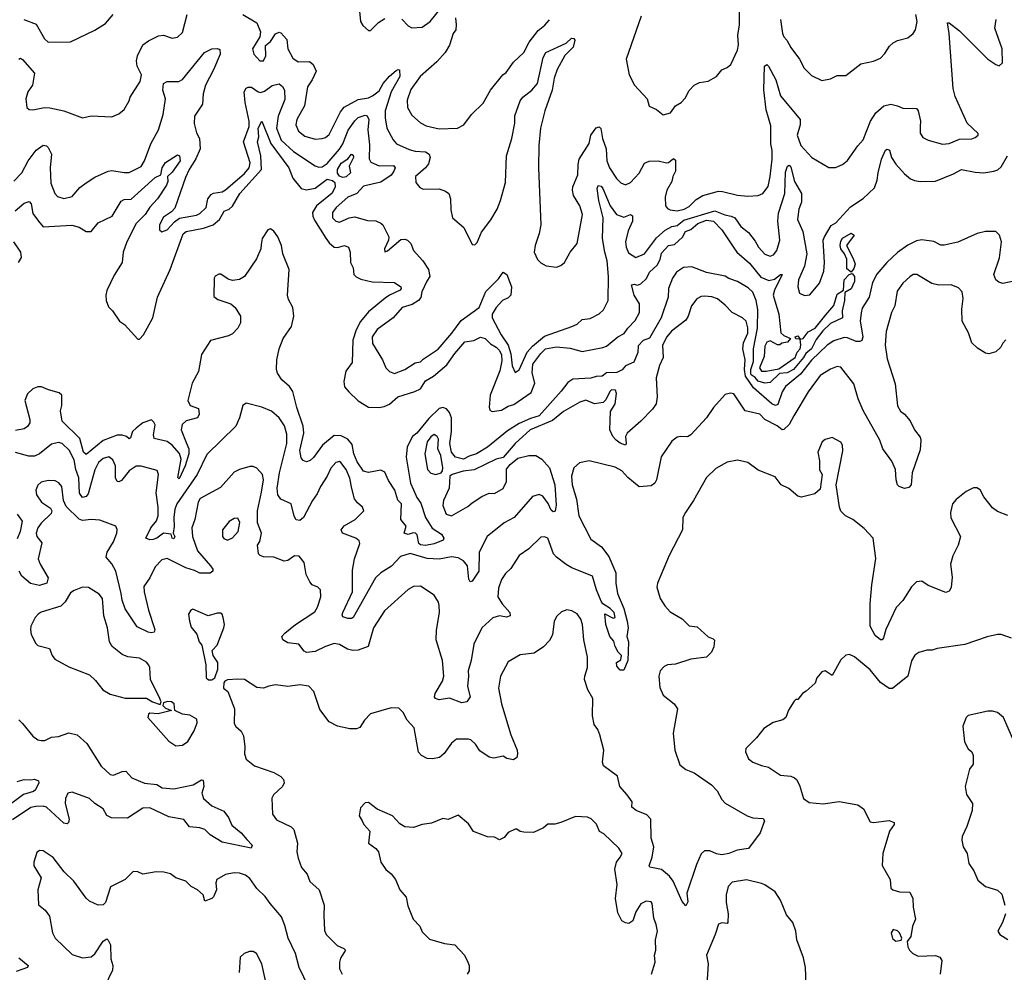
# Model space of a CAD drawing. Extents: x 1839239 to 1929705, y 762242 to 910352.
# Tile 379 of 429: x 1912570 to 1918284, y 857486 to 863015. Entities that reach past the tile are written whole.
import ezdxf

# ---------------------------------------------------------------- set-up
doc = ezdxf.new("R2010")
doc.units = 0

msp = doc.modelspace()

# ---------------------------------------------------------------- linework, layer by layer
at = {"layer": '0CON10XD'}
for points in [[(1916176.7, 863035), (1916088.8, 862785), (1916106, 862695), (1916138.6, 862635), (1916211.4, 862555), (1916223.6, 862513.6), (1916265, 862493.3), (1916305, 862462.5), (1916347.5, 862475), (1916375, 862514), (1916408.8, 862535), (1916431.7, 862558.3), (1916455, 862603.3), (1916483.3, 862635), (1916515, 862650), (1916565, 862658.8), (1916614.2, 862685.8), (1916645, 862723.3), (1916675, 862736.7), (1916697.5, 862755), (1916735, 862837.5), (1916741.3, 862868.7), (1916738, 862925), (1916747.3, 862985), (1916746.4, 863215)], [(1914533.3, 863145), (1914546.7, 863005), (1914560.5, 862980.5), (1914595, 862952.5), (1914605, 862952.5), (1914651.2, 862998.8), (1914688.8, 863021.2)], [(1914787, 863017), (1914825, 862978), (1914845, 862967.1), (1914905, 862972.1), (1914951.5, 863005), (1915025, 863095.7)], [(1912565, 862786.2), (1912575, 862791.2), (1912585, 862783.8), (1912655.6, 862705), (1912644.4, 862635), (1912616.7, 862595), (1912604.5, 862555), (1912612, 862505), (1912625, 862493.3), (1912645, 862491.2), (1912714.4, 862505.6), (1912745, 862503.3), (1912825, 862485.6), (1912935, 862445.8), (1912985, 862456.9), (1913105, 862450.8), (1913145, 862468.8), (1913175.7, 862494.3), (1913205.6, 862544.4), (1913210.8, 862565), (1913269.2, 862655), (1913275.8, 862694.2), (1913250.5, 862745), (1913247.9, 862775), (1913252.7, 862805), (1913285, 862868.8), (1913317.6, 862892.4), (1913375, 862920), (1913405, 862924.2), (1913455, 862907.5), (1913485, 862914), (1913515, 862941.2), (1913541.8, 863045)], [(1912594.2, 863015.8), (1912665, 862988.9), (1912713.8, 862903.8), (1912735, 862884.2), (1912865, 862885.8), (1913005.7, 862954.3), (1913067.3, 862992.7), (1913111.2, 863045)], [(1913864.5, 863044.5), (1913945, 862997.1), (1913967.7, 862945), (1913964.2, 862915.8), (1913920.6, 862845), (1913928.8, 862815), (1913963.3, 862775), (1913985, 862776.2), (1913997.8, 862805), (1913996, 862865), (1914025, 862887.1), (1914055, 862932.9), (1914075, 862941.9), (1914085, 862937.8), (1914119.8, 862899.8), (1914125.4, 862845), (1914155, 862790.5), (1914185, 862770.4), (1914251.7, 862771.7), (1914273.5, 862755), (1914289.4, 862715), (1914266.5, 862665), (1914240, 862625), (1914221.7, 862515), (1914177.7, 862435), (1914171.5, 862405), (1914188.4, 862368.4), (1914225, 862338.5), (1914285, 862321.2), (1914325, 862324.4), (1914345, 862330.6), (1914365, 862348.6), (1914430.8, 862479.2), (1914453.6, 862506.4), (1914535, 862551.5), (1914595, 862561.1), (1914618, 862572), (1914655, 862601.5), (1914679.2, 862645), (1914715, 862687.5), (1914755, 862720), (1914765.9, 862725.9), (1914773, 862723), (1914775.3, 862685), (1914725.3, 862595), (1914690.7, 862485), (1914690.9, 862445), (1914701.2, 862385), (1914737.4, 862317.4), (1914757.1, 862295), (1914830.5, 862260.5), (1914865, 862251.6), (1914925, 862248), (1914945.4, 862235), (1914951.1, 862215), (1914942.2, 862177.8), (1914925.7, 862154.3), (1914866.2, 862105), (1914869.3, 862069.3), (1914891.3, 862041.3), (1914910.5, 862030.5), (1915005, 862033.1), (1915040.3, 862020.3), (1915061.2, 862005), (1915070.8, 861975), (1915071.7, 861911.7), (1915080.8, 861865), (1915147.9, 861807.9), (1915195, 861710), (1915211.7, 861708.3), (1915225, 861722.5), (1915249.1, 861780.9), (1915305, 861854), (1915341.4, 861915), (1915359.4, 861965), (1915389.8, 862070.2), (1915394.7, 862225.3), (1915425.9, 862325), (1915442.4, 862415), (1915443.9, 862456.1), (1915473.6, 862543.6), (1915488.9, 862565), (1915541.2, 862605), (1915575.3, 862644.7), (1915607.3, 862795), (1915623.1, 862825), (1915741.1, 862878.9), (1915772.3, 862907.7), (1915785, 862906.2), (1915791.2, 862895), (1915782, 862855), (1915732.7, 862807.3), (1915688.5, 862725), (1915672.5, 862675), (1915660.4, 862605), (1915616.7, 862485), (1915592.7, 862385), (1915582.7, 862285), (1915580, 862155), (1915593.3, 861825), (1915585.5, 861774.5), (1915561.4, 861705), (1915556, 861665), (1915575, 861623.8), (1915595, 861603.8), (1915625, 861586.2), (1915685, 861578.8), (1915711.2, 861588.8), (1915731.2, 861605), (1915765, 861666.2), (1915804.2, 861715), (1915835.5, 861885), (1915820.8, 861935), (1915784.3, 861994.3), (1915777.1, 862025), (1915779.4, 862045), (1915809.5, 862115), (1915810.8, 862175), (1915817.5, 862205), (1915874.3, 862295.7), (1915884.6, 862345), (1915915, 862387.1), (1915932, 862392), (1915942.5, 862382.5), (1915951.2, 862325), (1915972.8, 862265), (1915978.2, 862195), (1915992.8, 862155), (1916033.8, 862093.8), (1916058.3, 862068.3), (1916085, 862057.1), (1916115, 862069.4), (1916165, 862124.3), (1916195, 862182.5), (1916223, 862193), (1916275, 862195.6), (1916323.2, 862183.2), (1916335, 862186), (1916365, 862210), (1916375, 862200), (1916375.5, 862135), (1916359.7, 862105), (1916353.6, 862075), (1916325.5, 862025), (1916316.5, 861985), (1916318.1, 861935), (1916328.5, 861918.5), (1916345, 861910.5), (1916385, 861904.8), (1916426.5, 861915), (1916455, 861930.2), (1916495, 861970.9), (1916535, 861994), (1916625, 862019.1), (1916648.5, 862018.5), (1916735, 861995.6), (1916795, 861990), (1916855, 861993.5), (1916883.1, 862006.9), (1916912.7, 862047.3), (1916925.8, 862104.2), (1916937.5, 862205), (1916936.5, 862255), (1916928.4, 862295), (1916929.3, 862399.3), (1916902.1, 862492.1), (1916888.4, 862608.4), (1916892.7, 862745), (1916905, 862754.2), (1916915, 862744.4), (1916958.2, 862665), (1916985, 862572.2), (1917099.1, 862435), (1917098.7, 862405), (1917082.3, 862345), (1917103.3, 862285), (1917166.2, 862215), (1917265, 862156), (1917303.9, 862156.1), (1917345, 862173.8), (1917375, 862196.7), (1917435, 862283.3), (1917465, 862316.7), (1917507.3, 862425), (1917538.2, 862475), (1917585, 862514.4), (1917625.7, 862524.3), (1917665, 862515.6), (1917695, 862500.6), (1917775, 862498.8), (1917784, 862485), (1917798.6, 862425), (1917795.6, 862394.4), (1917795.8, 862355.8), (1917810.9, 862330.9), (1917842.5, 862315), (1917925, 862292), (1917964.1, 862295.9), (1918025, 862322), (1918096.1, 862323.9), (1918115, 862330), (1918132.5, 862345), (1918132.5, 862355), (1918068, 862415), (1917998, 862568), (1917986.7, 862615), (1917964.6, 862934.6), (1917953.9, 862996.1), (1917965, 862996.7), (1918025, 862950), (1918188, 862785), (1918235, 862753.8), (1918255, 862747.5), (1918273.3, 862765), (1918271.4, 862845), (1918229.5, 862965), (1918236.7, 863015)], [(1915099.2, 863025), (1915103.5, 862985), (1915100.9, 862955), (1915085, 862934.3), (1915063.2, 862866.8), (1915038.4, 862825), (1914990.2, 862769.8), (1914894.8, 862685.2), (1914840.4, 862609.6), (1914818.3, 862548.3), (1914820.7, 862505), (1914845, 862461.4), (1914895, 862416.7), (1914928.9, 862398.9), (1915005, 862381.1), (1915110, 862385), (1915146.9, 862405), (1915191.5, 862465), (1915259.2, 862530.8), (1915302.5, 862605), (1915373.3, 862695), (1915392.5, 862707.5), (1915435, 862767.5), (1915495, 862823.3), (1915526.7, 862885), (1915578.3, 862951.7), (1915617.6, 862982.4), (1915645.4, 863014.6)], [(1916985.8, 863015), (1916996, 862935), (1917004.5, 862914.5), (1917022, 862895), (1917045, 862853.3), (1917095.5, 862785.5), (1917122.6, 862732.6), (1917165, 862691.2), (1917225, 862661.2), (1917275, 862671.2), (1917315, 862691.2), (1917365, 862690), (1917451.9, 862758.1), (1917525, 862774.4), (1917565, 862790.8), (1917591.7, 862818.3), (1917618.7, 862861.3), (1917639.7, 862880.3), (1917665, 862894.2), (1917725, 862909.2), (1917755.7, 862934.3), (1917769.2, 862955), (1917778.1, 863005), (1917770, 863045)], [(1912535, 862077.1), (1912582.5, 862125), (1912619.6, 862195), (1912665, 862256.5), (1912705.7, 862285.7), (1912725, 862282.5), (1912735, 862272.5), (1912753.6, 862235), (1912746.5, 862155), (1912750.9, 862065), (1912774.3, 862005), (1912788.3, 861988.3), (1912825, 861976), (1912875, 861989.2), (1912919.3, 862040.7), (1912955, 862068), (1913005, 862101.2), (1913082.5, 862135), (1913105, 862138.9), (1913175, 862127.3), (1913205, 862128.5), (1913275, 862162.7), (1913294.7, 862195.3), (1913330, 862295), (1913374.7, 862375.3), (1913402.7, 862465), (1913416.2, 862555), (1913400, 862605), (1913404.5, 862645), (1913425, 862655.5), (1913493.7, 862656.3), (1913515, 862666.7), (1913642.2, 862825), (1913685, 862845.7), (1913717.6, 862847.6), (1913731.4, 862841.4), (1913732.9, 862815), (1913695, 862724.4), (1913648.3, 862635), (1913634.8, 862585.2), (1913630, 862525), (1913585, 862454.3), (1913582, 862412), (1913595, 862357.5), (1913614, 862325), (1913616.4, 862265), (1913592.8, 862207.2), (1913552.5, 862145), (1913531.3, 862098.7), (1913469.8, 861920.2), (1913451.3, 861898.7), (1913405, 861868.1), (1913380.8, 861825), (1913382, 861795), (1913395, 861783.8), (1913425, 861794.4), (1913467.8, 861842.2), (1913497.3, 861862.7), (1913595, 861880.9), (1913615, 861890), (1913651.8, 861925), (1913662.5, 861975), (1913680, 862000), (1913695, 862007.9), (1913744.2, 862015.8), (1913765, 862026.7), (1913875, 862122.9), (1913900.5, 862155), (1913906.8, 862183.2), (1913868.9, 862305), (1913901.2, 862395), (1913902.4, 862425), (1913878.1, 862535), (1913873.3, 862595), (1913883.5, 862616.5), (1913895, 862623.5), (1913915, 862622.5), (1913953.5, 862595), (1913967.3, 862592.7), (1913989.7, 862600.3), (1914035, 862632.3), (1914075, 862642), (1914095, 862626), (1914105.6, 862605), (1914108.6, 862551.4), (1914070.4, 862455), (1914060, 862385), (1914086.9, 862315), (1914159.5, 862249.5), (1914285, 862167.1), (1914305, 862158.2), (1914325, 862160.4), (1914355, 862180.8), (1914426.6, 862263.4), (1914446, 862295), (1914476.7, 862373.3), (1914515, 862428.4), (1914535, 862446.5), (1914575, 862460), (1914587.1, 862457.1), (1914596.1, 862436.1), (1914589.5, 862375), (1914598.9, 862288.9), (1914597.2, 862207.2), (1914607.4, 862187.4), (1914655, 862165.8), (1914738.7, 862168.7), (1914748.8, 862155), (1914741.6, 862135), (1914725, 862112), (1914665, 862072.3), (1914565, 862048.6), (1914526.2, 862005), (1914474.5, 861985.5), (1914405.5, 861925), (1914385.5, 861895), (1914385.6, 861865), (1914405, 861845.6), (1914425, 861839.4), (1914481.2, 861865), (1914515, 861870.4), (1914588.3, 861848.3), (1914636.9, 861846.9), (1914665, 861834.3), (1914676.9, 861825), (1914711.8, 861755), (1914709.5, 861735), (1914686.2, 861685), (1914688.3, 861668.3), (1914705, 861674), (1914781.2, 861738.8), (1914805, 861741.8), (1914820, 861735), (1914840.5, 861715), (1914855.6, 861675), (1914910, 861615), (1914942.5, 861565), (1914950, 861525), (1914932.6, 861497.4), (1914904.5, 861435.5), (1914896.9, 861403.1), (1914885, 861385.3), (1914848.3, 861361.7), (1914789.5, 861345), (1914738.1, 861285), (1914643.7, 861216.3), (1914616.2, 861175), (1914616.4, 861135), (1914675, 861040.8), (1914695, 860994.3), (1914715, 860972.5), (1914745, 860961.5), (1914805, 860983.8), (1914865, 861023.9), (1914895, 861028.8), (1914910.5, 861045), (1914997.7, 861102.3), (1915078.6, 861195), (1915131.2, 861268.8), (1915236.4, 861343.6), (1915275, 861437.5), (1915349.5, 861510.5), (1915375, 861550), (1915396, 861535), (1915423.5, 861465), (1915419.7, 861415), (1915405, 861400.8), (1915370.9, 861385), (1915334.8, 861345.2), (1915312.1, 861305), (1915311.1, 861285), (1915363.9, 861185), (1915405.3, 861125.3), (1915419.7, 861075), (1915428.2, 861005), (1915445, 860966.2), (1915467.6, 860982.4), (1915514.9, 861085.1), (1915545, 861120.2), (1915615, 861178.8), (1915775, 861234.5), (1915805, 861248.5), (1915835, 861275.4), (1915879.8, 861280.2), (1915932.7, 861307.3), (1915958.9, 861331.1), (1915984.4, 861385), (1915986.7, 861525), (1915978.3, 861615), (1915966.6, 861665), (1915952.5, 861745), (1915955.7, 861864.3), (1915930.7, 861965), (1915920.8, 862035), (1915927.4, 862052.6), (1915945, 862048), (1915954.1, 862035), (1915996.3, 861935), (1916033.3, 861883.3), (1916075, 861868.2), (1916115, 861884.2), (1916125.4, 861875.4), (1916125.3, 861845), (1916101.3, 861788.7), (1916086.4, 861725), (1916089.5, 861695), (1916102.4, 861662.4), (1916145, 861634.4), (1916195, 861656.1), (1916265, 861748.3), (1916315, 861793.3), (1916355, 861814.8), (1916385, 861821), (1916425, 861852.1), (1916605, 861905.7), (1916662.6, 861882.6), (1916698.8, 861875), (1916719.5, 861865), (1916754.6, 861815), (1916798.8, 861778.8), (1916838.9, 861728.9), (1916857.9, 861695), (1916895, 861654.5), (1916925, 861642.5), (1916945, 861650), (1916964.7, 861675.3), (1916980.8, 861735), (1916969.8, 861845), (1916972.7, 861892.7), (1917009.8, 862005), (1917015, 862130), (1917025, 862163.8), (1917035, 862170), (1917045, 862159.2), (1917067.3, 862075), (1917107.1, 862005), (1917107.3, 861955), (1917091.9, 861915), (1917083.5, 861855), (1917115.3, 861785), (1917138.5, 861655), (1917125.3, 861584.7), (1917090.4, 861505), (1917085.6, 861465), (1917095, 861428), (1917123.6, 861413.6), (1917155, 861418.1), (1917211.2, 861485), (1917237.2, 861555), (1917240.8, 861605), (1917233.8, 861735), (1917241.5, 861755), (1917279.8, 861820.2), (1917306.2, 861835), (1917391.8, 861928.2), (1917465, 861977.1), (1917530.4, 862039.6), (1917547, 862083), (1917551.1, 862125), (1917571.6, 862205), (1917595, 862256.9), (1917605, 862263.2), (1917617.9, 862257.9), (1917630.3, 862215), (1917655, 862175.6), (1917705, 862120.4), (1917740.5, 862090.5), (1917762.2, 862082.2), (1917795, 862075.9), (1917885, 862078.2), (1917989.8, 862120.2), (1918035, 862145.9), (1918115, 862130)], [(1912544.1, 861905), (1912595, 861950.5), (1912625, 861960), (1912635.4, 861945.4), (1912645, 861889.2), (1912678.8, 861845), (1912705, 861812.9), (1912873.1, 861823.1), (1912915, 861809.6), (1912955, 861784.6), (1912985, 861784.6), (1913024.7, 861835.3), (1913106, 861875), (1913158.1, 861961.9), (1913175, 861970.8), (1913216.6, 861973.4), (1913355, 862099.6), (1913389.2, 862115), (1913397.3, 862155), (1913415, 862185.5), (1913485, 862230.8), (1913496.9, 862225), (1913501.2, 862195), (1913455, 862129.2), (1913427.9, 862105), (1913428.7, 862075), (1913421.1, 862055), (1913370, 861975), (1913325, 861925.9), (1913298.3, 861885), (1913245, 861831.1), (1913192.1, 861725), (1913170, 861665), (1913163.9, 861605), (1913118.8, 861531.2), (1913075, 861442.5), (1913069.1, 861415), (1913071.4, 861385), (1913085, 861348.6), (1913108.1, 861325), (1913148.6, 861265), (1913177.1, 861245), (1913255, 861160), (1913265, 861160), (1913288.8, 861185), (1913341.5, 861285), (1913370.2, 861405), (1913442.5, 861565), (1913517.6, 861772.4), (1913535, 861785.2), (1913635.7, 861804.3), (1913692.3, 861825), (1913729.2, 861855), (1913756.4, 861903.6), (1913785, 861914.7), (1913805, 861932.6), (1913847.8, 862005), (1913973.5, 862145), (1913968.7, 862225), (1913950, 862305), (1913957.5, 862335), (1913954.5, 862385), (1913975, 862426.2), (1914026.8, 862296.8), (1914132.1, 862155), (1914154.1, 862095), (1914203.8, 862035), (1914235, 862026.8), (1914285, 862037.2), (1914355, 862088.3), (1914385, 862081.2), (1914399.1, 862069.1), (1914400.7, 862045), (1914382.2, 862007.8), (1914293.2, 861935), (1914269, 861895), (1914270.2, 861875), (1914281, 861851), (1914346.1, 861746.1), (1914365, 861719.7), (1914395, 861695.3), (1914415, 861693.1), (1914455, 861704.5), (1914477.1, 861695), (1914487.5, 861665), (1914488.9, 861605), (1914504.4, 861575), (1914509.1, 861535), (1914522.2, 861522.2), (1914549.2, 861509.2), (1914615, 861494), (1914745, 861489.5), (1914782.1, 861465), (1914784.5, 861455), (1914777.8, 861445), (1914715, 861416.2), (1914691.1, 861398.9), (1914595, 861318.7), (1914546.9, 861263.1), (1914522.2, 861215), (1914502.8, 861155), (1914498.9, 861025), (1914462.5, 860975), (1914450.8, 860915), (1914455, 860884.2), (1914480, 860855), (1914535, 860802.7), (1914595, 860766.7), (1914655, 860763.3), (1914685, 860769.6), (1914715.8, 860784.2), (1914764, 860825), (1914863.7, 860856.3), (1914895, 860872.5), (1914925, 860918.5), (1914971.5, 860945), (1915048.6, 861011.4), (1915095, 861078), (1915154, 861145), (1915205, 861152.9), (1915245, 861172.9), (1915271.9, 861165), (1915302.6, 861132.6), (1915335.3, 861115), (1915354.1, 861095), (1915365, 861069.2), (1915367.7, 861035), (1915356.5, 860976.5), (1915299.4, 860835), (1915295.3, 860765.3), (1915298.9, 860748.9), (1915311.2, 860741.2), (1915365, 860748.1), (1915405, 860771.2), (1915438, 860782), (1915538.2, 860851.8), (1915559.3, 860905), (1915543.4, 860965), (1915548.1, 861015), (1915595, 861077.3), (1915620.6, 861105), (1915685, 861116.4), (1915765, 861107.8), (1915835, 861089.2), (1915955, 861112.9), (1915975, 861120.8), (1916041.2, 861175), (1916077.1, 861192.9), (1916099.2, 861225), (1916141.9, 861268.1), (1916167.5, 861315), (1916166, 861365), (1916135.6, 861415), (1916120, 861475), (1916135, 861479.2), (1916155, 861473.8), (1916175, 861482), (1916206.9, 861513.1), (1916225, 861549.4), (1916269.2, 861590.8), (1916287.2, 861622.8), (1916295, 861660), (1916334.4, 861705), (1916369.2, 861710.8), (1916416.9, 861753.1), (1916434.2, 861785.8), (1916465, 861796.6), (1916505, 861831.7), (1916555, 861850.3), (1916595.6, 861845), (1916644, 861795), (1916715, 861691.2)], [(1914445, 862099.6), (1914425, 862105.9), (1914414.1, 862124.1), (1914413.5, 862145), (1914435, 862182.2), (1914473.8, 862206.2), (1914495, 862234.2), (1914505, 862228.8), (1914506.8, 862215), (1914482.5, 862165), (1914490.4, 862125), (1914465, 862103.6), (1914445, 862099.6)], [(1918115, 862130), (1918165, 862126.7), (1918223.8, 862135), (1918246.2, 862143.8), (1918265, 862160), (1918303.2, 862225)], [(1916715, 861691.2), (1916731.4, 861665), (1916805, 861601.4), (1916870.2, 861520.2), (1916918.3, 861501.7), (1916950.3, 861509.7), (1916985, 861535.8), (1916995.7, 861535.7), (1916950, 861445), (1916942, 861415), (1916976.2, 861305), (1916988, 861198), (1917005, 861181.2), (1917042.5, 861165), (1917025, 861143.3), (1916993, 861137), (1916981.7, 861128.3), (1916968.3, 861128.3), (1916925, 861150), (1916905, 861142.5), (1916895, 861120), (1916890.7, 861059.3), (1916863.1, 860995), (1916875, 860975.8), (1916902.5, 860975), (1916975, 860988), (1917070, 861055), (1917082.9, 861085), (1917100, 861105), (1917103.8, 861125), (1917100, 861160), (1917075, 861162.5), (1917070, 861175), (1917085, 861180), (1917100, 861160), (1917117.5, 861165), (1917146.1, 861203.9), (1917186.4, 861223.6), (1917247.8, 861302.2), (1917294.2, 861355.8), (1917315, 861422.5), (1917350, 861445), (1917355.7, 861504.3), (1917383.6, 861536.4), (1917401.7, 861541.7), (1917414.1, 861524.1), (1917413.8, 861495), (1917395, 861452.2), (1917358.3, 861431.7), (1917356.7, 861385), (1917342.9, 861325), (1917346, 861285), (1917275, 861252.2), (1917231.2, 861208.8), (1917191.8, 861158.2), (1917164.5, 861105), (1917131.7, 861078.3), (1917119.3, 861055), (1917060.9, 860985), (1917024.8, 860964.8), (1916979.1, 860960.9), (1916925, 860908.8), (1916895, 860906.2), (1916855, 860916.5), (1916838.9, 860938.9), (1916815, 860954.2), (1916812.8, 860965), (1916812.4, 860985), (1916829, 861031), (1916828.8, 861105), (1916851.7, 861225), (1916853.1, 861333.1), (1916844.7, 861384.7), (1916823.8, 861433.8), (1916798.3, 861458.3), (1916736.1, 861496.1), (1916685, 861512), (1916665, 861526.7), (1916555, 861546.7), (1916469.7, 861579.7), (1916422.8, 861577.2), (1916381.1, 861548.9), (1916357.5, 861515), (1916335.8, 861455), (1916332.9, 861405), (1916292.7, 861285), (1916225, 861166.6), (1916187.9, 861152.1), (1916158.3, 861121.7), (1916156.4, 861083.6), (1916133.3, 861026.7), (1916085, 861005.6), (1916066.7, 860983.3), (1916035, 860967.4), (1915975, 860965.5), (1915949.6, 860945), (1915916, 860944), (1915883.8, 860933.8), (1915780.6, 860929.4), (1915751.2, 860908.8), (1915711.5, 860858.5), (1915583.9, 860715), (1915535, 860701), (1915469.2, 860670.8), (1915401, 860629), (1915285, 860533.4), (1915220, 860495), (1915177.7, 860482.3), (1915145, 860464.4), (1915098.2, 860475), (1915075.9, 860505), (1915065.7, 860555.7), (1915075.2, 860625), (1915076.7, 860705), (1915064.5, 860734.5), (1915046.8, 860756.8), (1915025, 860764.2), (1915005, 860757.6), (1914945, 860700.8), (1914875, 860614.8), (1914849.5, 860595), (1914819, 860535), (1914812.8, 860475), (1914836.9, 860325), (1914855.4, 860285.4), (1914875, 860241.4), (1914898.3, 860208.3), (1914924.9, 860124.9), (1914964.1, 860064.1), (1915018.3, 860028.3), (1915032, 860005), (1915028, 859995), (1914975, 859972.6), (1914925, 859963.4), (1914895, 859967.9), (1914886.6, 859975), (1914877.1, 860025), (1914867.7, 860035), (1914853.5, 860036.5), (1914825, 860026.2), (1914800.9, 860035), (1914813.6, 860075), (1914782.5, 860115), (1914785.6, 860205), (1914765, 860226.9), (1914746.7, 860285), (1914710.5, 860340.5), (1914688.5, 860388.5), (1914665, 860399.7), (1914595, 860386.1), (1914565, 860393.8), (1914528.7, 860448.7), (1914509.7, 860495), (1914499.2, 860549.2), (1914475, 860580.9), (1914435, 860600.4), (1914395, 860601.8), (1914326.1, 860545), (1914275.5, 860474.5), (1914255, 860455.5), (1914235, 860448.1), (1914215.5, 860455.5), (1914202.5, 860472.5), (1914195.4, 860515), (1914218.8, 860615), (1914214.8, 860655), (1914177.3, 860765), (1914155, 860856.9), (1914135.2, 860885.2), (1914090.8, 860925), (1914065, 860963.8), (1914060, 860985), (1914061.1, 861041.1), (1914074.8, 861105), (1914098.5, 861165), (1914146.7, 861235), (1914161.6, 861295), (1914155.8, 861345), (1914130, 861390), (1914123.5, 861415), (1914133.6, 861565), (1914097.6, 861655), (1914089.6, 861705), (1914068.2, 861755), (1914045, 861787.3), (1914025, 861800), (1914010, 861795), (1913976, 861745), (1913970.2, 861709.8), (1913969.2, 861685), (1913943.6, 861626.4), (1913875, 861524.4), (1913845, 861507.8), (1913805, 861500.6), (1913779.7, 861509.7), (1913737.5, 861537.5), (1913725, 861538), (1913705, 861526.7), (1913698, 861515), (1913697.3, 861407.3), (1913720, 861390), (1913795.3, 861365.3), (1913820.8, 861345), (1913851.4, 861295), (1913851.4, 861255), (1913836.3, 861223.7), (1913805, 861191.4), (1913780.7, 861179.3), (1913677.6, 861152.4), (1913625, 861072.5), (1913606.5, 860973.5), (1913569.8, 860905), (1913545.8, 860805), (1913558.9, 860775), (1913607.5, 860757.5), (1913611.5, 860725), (1913602, 860705), (1913535, 860685.9), (1913512.4, 860665), (1913506.4, 860635), (1913535, 860561.2), (1913552.2, 860525), (1913552, 860495), (1913530.2, 860425), (1913495, 860350), (1913487.7, 860357.7), (1913507.2, 860465), (1913497.8, 860497.8), (1913455, 860545.2), (1913425, 860566.1), (1913350.4, 860585), (1913345.9, 860605), (1913355, 860662.5), (1913348.9, 860678.9), (1913335, 860691.9), (1913285, 860675.9), (1913245, 860644.5), (1913225, 860624.4), (1913212.2, 860587.8), (1913205, 860581.9), (1913190, 860595), (1913165, 860603.8), (1913135, 860604), (1913055, 860571.9), (1912955, 860491.4), (1912940.6, 860505), (1912918.4, 860585), (1912815.5, 860685), (1912806.6, 860745), (1912814.9, 860775), (1912814, 860835), (1912798.7, 860848.7), (1912737.3, 860867.3), (1912695.5, 860884.5), (1912675, 860883.5), (1912645, 860873.1), (1912615, 860844), (1912600, 860805), (1912629.2, 860695), (1912628.2, 860675), (1912615.3, 860654.7), (1912595, 860640.9), (1912545, 860631.1)], [(1918375.4, 861504.6), (1918275, 861484.5), (1918251.7, 861491.7), (1918234.3, 861505), (1918223.8, 861535), (1918257.1, 861632.9), (1918267.3, 861725), (1918257, 861765), (1918235, 861785.7), (1918175.2, 861784.8), (1918126, 861774), (1918015, 861723.4), (1917935, 861706.2), (1917915, 861706.9), (1917875, 861727.3), (1917805, 861737.5), (1917775, 861730.3), (1917725, 861705.8), (1917665, 861662.8), (1917602.9, 861605), (1917545, 861538.5), (1917519.7, 861490.3), (1917500.3, 861405), (1917459.8, 861340.2), (1917453, 861313), (1917448.1, 861265), (1917463.3, 861175), (1917457.1, 861152.9), (1917445, 861146.1), (1917425, 861146.5), (1917375, 861168), (1917355, 861169.6), (1917295, 861151.2), (1917256.2, 861125), (1917165, 861039.2), (1917102.1, 860957.9), (1917014.1, 860885), (1916995.2, 860855), (1916969.3, 860780.7), (1916955.3, 860774.7), (1916935, 860784.8), (1916828.4, 860878.4), (1916782.8, 860945), (1916775.5, 860985), (1916781, 861041), (1916765.7, 861105), (1916770.4, 861139.6), (1916794.8, 861195), (1916795, 861226.7), (1916785, 861265.7), (1916765.3, 861285.3), (1916705, 861314.4), (1916665, 861358.1), (1916619.2, 861395), (1916585.9, 861405.9), (1916545, 861409.5), (1916525, 861407.8), (1916499.2, 861395), (1916469.4, 861355), (1916450, 861295), (1916435, 861270), (1916353, 861207), (1916325.6, 861175), (1916300.4, 861125), (1916304.6, 861055), (1916283.1, 861006.9), (1916262.9, 860937.1), (1916269.4, 860825), (1916264.4, 860785), (1916243.1, 860755), (1916175.5, 860685), (1916095.7, 860615), (1916085.6, 860595), (1916090, 860555), (1916085, 860546.2), (1916055, 860556.5), (1916030.6, 860575), (1916012.2, 860595), (1915995.6, 860635), (1915998.8, 860741.2), (1916025.7, 860785), (1916034, 860845), (1916026.7, 860865), (1916005, 860865.7), (1915995, 860856.2), (1915971.2, 860808.8), (1915956.2, 860793.8), (1915905, 860786.2), (1915855, 860807.1), (1915820, 860795), (1915725, 860740.5), (1915661.7, 860688.3), (1915532.6, 860635), (1915445, 860555.5), (1915375.4, 860474.6), (1915335, 860464.6), (1915207.6, 860402.4), (1915144.3, 860394.3), (1915080, 860375), (1915066.7, 860365), (1915061.4, 860295), (1915028.5, 860225), (1915024.5, 860195), (1915045.4, 860145.4), (1915075, 860135.5), (1915171.4, 860188.6), (1915195, 860211.2), (1915251.9, 860248.1), (1915295, 860266.7), (1915325, 860265.9), (1915375, 860294.7), (1915395.3, 860335), (1915394.8, 860405.2), (1915415.8, 860434.2), (1915460.8, 860469.2), (1915525.2, 860484.8), (1915565, 860484.8), (1915600, 860465), (1915644.4, 860414.4), (1915675.2, 860315.2), (1915683.1, 860196.9), (1915677.2, 860162.8), (1915665, 860159.4), (1915655, 860168.1), (1915636.3, 860206.3), (1915605, 860250), (1915585, 860259.6), (1915545, 860247.5), (1915439.5, 860125), (1915381.5, 860095), (1915283.6, 860015), (1915236.4, 859925), (1915235.2, 859814.8), (1915195, 859756.2), (1915185, 859752.5), (1915177, 859767), (1915169.4, 859845), (1915144.5, 859875), (1915115, 859891.2), (1915075, 859897.6), (1915004.7, 859884.7), (1914935, 859887.3), (1914835, 859916.9), (1914780, 859900), (1914727, 859843), (1914665, 859805.4), (1914634.7, 859775), (1914505.4, 859544.6), (1914495, 859538.6), (1914475, 859538.9), (1914445, 859550), (1914440.6, 859560.6), (1914444.4, 859575), (1914501.8, 859695), (1914500.4, 859819.6), (1914512, 859885), (1914544.4, 859975), (1914539.6, 859989.6), (1914520.8, 860005), (1914443.8, 860035), (1914435.7, 860055), (1914452.4, 860077.6), (1914516.9, 860115), (1914566.2, 860165), (1914560, 860185), (1914530.3, 860210.3), (1914513.6, 860233.6), (1914496.6, 860293.4), (1914485, 860353.8), (1914463.5, 860405), (1914433.3, 860445), (1914425, 860450), (1914405, 860445.7), (1914375, 860412), (1914354.5, 860365), (1914314.6, 860305), (1914296.8, 860263.2), (1914268.8, 860225), (1914216.7, 860125), (1914195, 860109.2), (1914175, 860111.2), (1914162.6, 860132.6), (1914145, 860204.2), (1914085, 860231.4), (1914066.9, 860256.9), (1914064.4, 860295), (1914077.7, 860385), (1914120, 860555), (1914120.2, 860610.2), (1914107.4, 860657.4), (1914075, 860703.8), (1914032, 860742), (1913975.8, 860765.8), (1913885, 860789.2), (1913864.1, 860775.9), (1913845.6, 860705), (1913824.3, 860655), (1913655, 860491.4), (1913598.9, 860375), (1913482.3, 860205), (1913470.4, 860175), (1913464.4, 860125), (1913466, 860074), (1913460, 860035), (1913470, 860015), (1913465, 860001.4), (1913454.5, 860005), (1913448.8, 860028.8), (1913405, 860035.2), (1913365, 860005.3), (1913345, 859997.5), (1913325, 859996.7), (1913302, 860005), (1913330.9, 860065), (1913363.3, 860106.7), (1913372.6, 860135), (1913372.7, 860185), (1913361, 860269), (1913375.6, 860375), (1913368.3, 860398.3), (1913275, 860424.4), (1913245, 860424.3), (1913205, 860397.1), (1913160.2, 860339.8), (1913145, 860331.9), (1913134.5, 860334.5)], [(1917395, 861550), (1917369.3, 861569.3), (1917370, 861625), (1917356.5, 861656.5), (1917334.7, 861685), (1917332, 861705), (1917335, 861728.8), (1917345, 861747.3), (1917395, 861776), (1917412.5, 861765), (1917368.6, 861705), (1917407.9, 861627.9), (1917418, 861595), (1917410, 861570), (1917395, 861550)], [(1912562.4, 861605), (1912579.4, 861635), (1912576.7, 861665), (1912536.4, 861726.4)], [(1918293.9, 861156.1), (1918275, 861137.5), (1918263.3, 861115), (1918235, 861086.7), (1918195, 861076.2), (1918175, 861080), (1918127.9, 861107.9), (1918095, 861140), (1918076.6, 861196.6), (1918039.2, 861265), (1918037.1, 861335), (1918045.8, 861395.8), (1918038.8, 861435), (1918019.2, 861459.2), (1917975.8, 861475.8), (1917905, 861474.4), (1917864.5, 861484.5), (1917776.8, 861536.8), (1917755, 861535.6), (1917735, 861522.9), (1917694.4, 861485), (1917661.7, 861438.3), (1917648.1, 861355), (1917629.2, 861315), (1917597.8, 861205), (1917592.8, 861125), (1917605, 861046.7), (1917650.5, 860900.5), (1917665, 860773.3), (1917682.2, 860742.2), (1917704.5, 860724.5), (1917737, 860687), (1917763.6, 860633.6), (1917795, 860591.2), (1917799.4, 860575), (1917795, 860517.5), (1917750, 860385), (1917743.3, 860315), (1917729.3, 860300.7), (1917705, 860294.8), (1917674.7, 860304.7), (1917665, 860316.2), (1917656.7, 860345), (1917652.2, 860405), (1917631.7, 860451.7), (1917579.4, 860525), (1917561.2, 860575), (1917465.8, 860745.8), (1917435.4, 860815), (1917410.7, 860900.7), (1917335, 860997.5), (1917315, 861002), (1917275, 860986.9), (1917215, 860950), (1917145.6, 860855), (1917062.7, 860715), (1917034.8, 860665.2), (1917005, 860636.9), (1916995, 860634.3), (1916965, 860657.1), (1916895, 860694.7), (1916865, 860724.6), (1916779.2, 860745), (1916715, 860843.3), (1916695, 860846.7), (1916665, 860840), (1916596.2, 860765), (1916555, 860703.8), (1916465, 860605.8), (1916445, 860594.2), (1916405, 860596.2), (1916385, 860591.2), (1916355, 860568.8), (1916293, 860477), (1916264.6, 860345), (1916255.3, 860324.7), (1916235, 860309.4), (1916165, 860304.2), (1916098.3, 860358.3), (1916065, 860396.5), (1916025, 860418.5), (1915875, 860454.4), (1915817.8, 860442.2), (1915785.4, 860414.6), (1915772.3, 860365), (1915776, 860316), (1915801.7, 860231.7), (1915815.5, 860135.5), (1915885, 860000), (1915945.7, 859955), (1915989.3, 859899.3), (1916030, 859805), (1916029.5, 859745), (1916040, 859685), (1916075, 859597.5), (1916095.9, 859524.1), (1916101.2, 859485), (1916093.3, 859435), (1916103.3, 859405), (1916098.8, 859295), (1916075, 859240), (1916055, 859240), (1916035, 859262.5), (1916033.8, 859285), (1916059.5, 859300.5), (1916062, 859325), (1916043.3, 859343.3), (1916025, 859376.7), (1916017.3, 859407.3), (1915995, 859434.2), (1915970.6, 859505), (1915965, 859567.5), (1916015, 859541.2), (1916026, 859545), (1916019.4, 859575), (1915996.8, 859596.8), (1915955, 859623.8), (1915945, 859640), (1915918.2, 859705), (1915895, 859785.6), (1915775, 859832.7), (1915742, 859852), (1915685.4, 859895), (1915668.5, 859915), (1915634.2, 860005), (1915615, 860014.4), (1915595, 860010.6), (1915525, 859944.3), (1915469.2, 859905), (1915419.8, 859830.2), (1915388.7, 859801.3), (1915365.8, 859765), (1915348.9, 859715), (1915344.4, 859665), (1915370, 859625), (1915414.6, 859575), (1915415.5, 859555), (1915395, 859546.9), (1915355, 859555.4), (1915315, 859544.1), (1915251.2, 859485), (1915205, 859390), (1915190.3, 859295), (1915173.3, 859235), (1915174.7, 859205)], [(1913134.5, 860334.5), (1913126.5, 860355), (1913125.3, 860425.3), (1913110.9, 860460.9), (1913087.3, 860477.3), (1913055, 860468), (1913027.1, 860445), (1913005, 860402.5), (1912967.5, 860262.5), (1912955, 860246.9), (1912935, 860242), (1912916.5, 860266.5), (1912913.1, 860355), (1912895.2, 860405), (1912885, 860459.4), (1912855.9, 860515.9), (1912815.3, 860555.3), (1912795, 860561.1), (1912755, 860551.1), (1912685, 860494.5), (1912655, 860482.3), (1912622.3, 860482.3), (1912545, 860503.8)], [(1917515.5, 859735), (1917537.6, 859887.6), (1917523.3, 860005), (1917471.7, 860061.7), (1917405, 860113.3), (1917362.5, 860135), (1917335, 860162.5), (1917326.7, 860185), (1917307.5, 860315), (1917346.6, 860513.4), (1917345.5, 860545), (1917335, 860562), (1917285, 860590), (1917245, 860578), (1917228, 860565), (1917202, 860505), (1917211.2, 860455), (1917211.7, 860401.7), (1917227.5, 860375), (1917215, 860290), (1917185, 860263.3), (1917106.4, 860243.6), (1917085, 860250), (1917034.1, 860294.1), (1916990, 860315), (1916955, 860362), (1916855, 860400.8), (1916795, 860444), (1916735, 860458.6), (1916676.1, 860446.1), (1916610.2, 860409.8), (1916555, 860357.5), (1916480.8, 860225), (1916434.2, 860155), (1916419.2, 860125), (1916416.7, 860055), (1916340, 859905), (1916272, 859745), (1916267.7, 859722.3), (1916287.5, 859655), (1916313.6, 859613.6), (1916345, 859578.8), (1916415, 859537.5), (1916455, 859497.5), (1916501.3, 859491.3), (1916565, 859434), (1916595, 859422.5), (1916603, 859413), (1916598.8, 859375), (1916585, 859343.3), (1916555, 859314.2), (1916465, 859303.1), (1916375, 859275.4), (1916329.3, 859270.7), (1916309.3, 859260.7), (1916287.5, 859235), (1916280, 859205), (1916285, 859140), (1916304.2, 859095), (1916368.8, 859045), (1916388, 859015), (1916363.1, 858875), (1916371.1, 858775), (1916400.2, 858690.2), (1916435, 858663.6), (1916485, 858644.4), (1916585, 858574.4), (1916618.6, 858538.6), (1916645, 858490), (1916665, 858468), (1916791.2, 858395), (1916825, 858382.5), (1916885, 858378), (1916892.5, 858365), (1916868, 858295), (1916799.1, 858205), (1916734.2, 858195.8), (1916685, 858175.5), (1916645, 858167.5), (1916613.3, 858173.3), (1916575, 858192), (1916545, 858192), (1916525, 858174), (1916498.1, 858111.9), (1916442.5, 857945), (1916447.5, 857895), (1916435, 857872.5), (1916415, 857896.7), (1916361.5, 858015), (1916341.9, 858045), (1916295, 858083.3), (1916225.9, 858095.9), (1916222.5, 858105), (1916240.8, 858155), (1916250, 858215), (1916234.4, 858264.4), (1916232.2, 858375), (1916209.7, 858399.7), (1916147.1, 858425), (1916122, 858445), (1916124, 858475), (1916096.2, 858516.2), (1916052, 858565), (1916039.4, 858625), (1915957.5, 858685), (1915952.9, 858705), (1915960, 858775), (1915936.4, 858865), (1915925.3, 858895.3), (1915904.5, 858925), (1915893.3, 858975), (1915896.9, 859075), (1915867.1, 859125), (1915848.6, 859185), (1915849.2, 859205), (1915865.7, 859254.3), (1915864.4, 859314.4), (1915844.4, 859415), (1915835.6, 859505), (1915825.5, 859535.5), (1915805, 859566.2), (1915775, 859583.8), (1915745, 859590), (1915715, 859578.8), (1915687.7, 859552.3), (1915671.2, 859525), (1915662, 859445), (1915645, 859411.2), (1915610, 859375), (1915555, 859338), (1915475, 859329.2), (1915405, 859288.6), (1915360.6, 859205), (1915347.8, 859135), (1915365.7, 859045), (1915419.5, 858865), (1915456.9, 858775), (1915459.2, 858755), (1915455, 858732.5), (1915435, 858720), (1915397.7, 858727.7), (1915375, 858741.2), (1915320.5, 858729.5), (1915295, 858734.3), (1915241.1, 858771.1), (1915215, 858811.2), (1915187.5, 858835), (1915175, 858840), (1915105, 858840), (1915075, 858816.7), (1915033.2, 858756.8), (1915006.8, 858733.2), (1914965.4, 858724.6), (1914935, 858726.7), (1914901.2, 858745), (1914884.5, 858764.5), (1914860, 858905), (1914818.7, 858948.7), (1914795, 858993.3), (1914769.5, 859019.5), (1914725, 859022), (1914605, 858986), (1914570.9, 858949.1), (1914543, 858907), (1914525, 858898.6), (1914485, 858898.6), (1914414.7, 858914.7), (1914365, 858940), (1914312, 859012), (1914276.7, 859115), (1914247.4, 859147.4), (1914195, 859154.5), (1914125, 859144.5), (1914055, 859154.3), (1914016.4, 859146.4), (1913985, 859136), (1913945, 859140), (1913875, 859186.2), (1913835, 859186.7), (1913775, 859183.3), (1913760, 859175), (1913753.6, 859166.4), (1913752.5, 859135), (1913777.5, 859115), (1913816.7, 859015), (1913815, 858930), (1913825, 858912.5), (1913855.8, 858885.8), (1913868.3, 858858.3), (1913875.8, 858795), (1913874, 858755), (1913885, 858722.5), (1913933.3, 858685), (1914045, 858645.7), (1914085, 858622), (1914100, 858605), (1914103.8, 858585), (1914095.8, 858564.2), (1914043, 858517), (1914032.7, 858497.3), (1914036.2, 858405), (1914060.9, 858370.9), (1914145, 858330.8), (1914160.8, 858315), (1914182.5, 858235), (1914178.2, 858185), (1914185, 858148.8), (1914205.6, 858095), (1914238.1, 858055), (1914252.9, 858012.9), (1914308.1, 857965), (1914337.3, 857875), (1914335.3, 857815.3), (1914339.1, 857729.1), (1914347.8, 857705), (1914411.4, 857641.4), (1914451.2, 857625), (1914460.8, 857615), (1914432.4, 857567.6), (1914426.4, 857545), (1914425.6, 857505.6), (1914440.8, 857475)], [(1914985, 860374.3), (1915015.8, 860384.2), (1915024.2, 860395.8), (1915025.6, 860414.4), (1915014.6, 860485), (1914996.7, 860525), (1914999.7, 860579.7), (1914991.9, 860595), (1914975, 860608.1), (1914955, 860594.5), (1914934.1, 860565), (1914921.8, 860495), (1914937.1, 860405), (1914955, 860382.5), (1914985, 860374.3)], [(1915174.7, 859205), (1915168.2, 859145), (1915184.4, 859085), (1915165, 859056), (1915135, 859050), (1915065, 859077.8), (1915005, 859066.9), (1914982, 859075), (1914977.5, 859085), (1914981.4, 859105), (1915023.3, 859175), (1915031.1, 859205), (1915023.9, 859295), (1914986.4, 859415), (1914988, 859472), (1915005.5, 859575), (1915004.4, 859615), (1915000.8, 859635), (1914975, 859674), (1914895, 859727.1), (1914855.5, 859724.5), (1914825, 859706.9), (1914687.8, 859585), (1914623.3, 859485), (1914592.3, 859377.7), (1914535, 859355.8), (1914503.5, 859353.5), (1914471.8, 859361.8), (1914425, 859388.8), (1914395, 859393.6), (1914345, 859377.5), (1914285, 859348), (1914235, 859342.2), (1914220.7, 859350.7), (1914190.2, 859390.2), (1914125, 859398.9), (1914096, 859415), (1914092, 859435), (1914108, 859455), (1914170.8, 859505), (1914282.4, 859577.6), (1914298.6, 859605), (1914317.5, 859665), (1914316.2, 859705), (1914300.7, 859720.7), (1914267.5, 859735), (1914253, 859753), (1914232.9, 859795), (1914220, 859865), (1914192.1, 859902.1), (1914165, 859902.9), (1914125, 859876.7), (1914105, 859872.5), (1914045, 859895.5), (1913985, 859896.9), (1913964.5, 859904.5), (1913955.8, 859915), (1913950.3, 859965), (1913963, 859987), (1913972.2, 860035), (1913949.2, 860095), (1913949.5, 860165), (1913972.7, 860272.7), (1913984.7, 860345), (1913979.1, 860375), (1913945, 860411.9), (1913925, 860421.5), (1913905, 860421.8), (1913845, 860404.4), (1913815, 860388.1), (1913735, 860299.4), (1913617.1, 860235), (1913605.6, 860215), (1913586.2, 860115), (1913568.9, 860065), (1913573.3, 860015), (1913601.8, 859931.8), (1913676.9, 859845), (1913690, 859825), (1913690, 859815), (1913675, 859802.9), (1913615, 859802.2), (1913585, 859818.1), (1913533.5, 859833.5), (1913425, 859888.6), (1913395, 859880), (1913355, 859840), (1913325.5, 859775), (1913290.9, 859725), (1913292.5, 859695), (1913317.9, 859587.9), (1913354.1, 859475.9), (1913349.4, 859460.6), (1913332.9, 859457.1), (1913315, 859460), (1913252, 859492), (1913181.8, 859595), (1913163.8, 859645), (1913159.4, 859685), (1913127.1, 859815), (1913105, 859857.3), (1913071.1, 859895), (1913077.7, 859925), (1913113.1, 859985), (1913133.1, 860035), (1913135.8, 860055.8), (1913126.7, 860075), (1913035, 860110), (1912985, 860114.6), (1912935, 860109.1), (1912915, 860116.8), (1912838.9, 860188.9), (1912824.7, 860224.7), (1912815, 860306.2), (1912796.4, 860326.4), (1912775, 860338.1), (1912735, 860340), (1912695, 860330), (1912675, 860314.2), (1912663.8, 860285), (1912668, 860258), (1912695.5, 860215), (1912749, 860179), (1912755.3, 860165), (1912751.5, 860148.5), (1912695, 860092.7), (1912675.3, 860065), (1912664.7, 860035), (1912669.6, 860015), (1912697.7, 859977.7), (1912677.7, 859885), (1912687.9, 859855), (1912734.1, 859775), (1912726.5, 859745), (1912685, 859731.1), (1912633.3, 859743.3), (1912582.7, 859785), (1912565.9, 859815)], [(1918305, 860137.8), (1918245, 860161.2), (1918215, 860181.2), (1918166.2, 860245), (1918145, 860286.7), (1918125, 860298.8), (1918105, 860298.8), (1918062.7, 860277.3), (1918005, 860230), (1917984.2, 860205), (1917971.9, 860155), (1917973.4, 860123.4), (1918029.2, 860015), (1918015.8, 859965), (1917985, 859903.3), (1917972.7, 859855), (1917981.3, 859778.7), (1917975, 859720), (1917965, 859697.5), (1917945, 859690), (1917841.9, 859731.9), (1917805.8, 859755.8), (1917775, 859752), (1917745, 859724), (1917695.4, 859644.6), (1917656.2, 859603.8), (1917596.7, 859475), (1917582.7, 859427.3), (1917575, 859416.7), (1917565, 859416), (1917535, 859440), (1917506.4, 859495), (1917504.7, 859625), (1917515.5, 859735)], [(1912555.8, 860145), (1912584, 860105), (1912572.5, 860045), (1912555, 860002)], [(1913775, 859994.2), (1913805, 860007.1), (1913836.7, 860045), (1913847.3, 860097.3), (1913835, 860122), (1913815, 860119.2), (1913785, 860102.5), (1913746, 860055), (1913745.8, 860015.8), (1913755, 860004), (1913775, 859994.2)], [(1913385, 859040), (1913390, 859055), (1913382.5, 859075), (1913328.8, 859185), (1913325.6, 859255), (1913318.7, 859268.7), (1913305, 859286), (1913265, 859308.8), (1913197, 859317), (1913165, 859330), (1913107, 859377), (1913090.8, 859405), (1913080, 859485), (1913057.9, 859555), (1913050.6, 859655), (1913031.3, 859681.3), (1912968.8, 859718.8), (1912935, 859720.8), (1912885, 859702), (1912865, 859688), (1912833.8, 859636.2), (1912808.9, 859611.1), (1912695, 859575.8), (1912676.2, 859565), (1912659.2, 859545), (1912634.2, 859495), (1912632.5, 859475), (1912636.1, 859446.1), (1912663.3, 859395), (1912675, 859383.8), (1912742.5, 859365), (1912757.5, 859325), (1912773.9, 859303.9), (1912855, 859258.8), (1912975, 859213.3), (1913009.1, 859179.1), (1913051.2, 859125), (1913095, 859100.6), (1913182.3, 859077.7), (1913305, 859077.5), (1913340, 859055), (1913385, 859040)], [(1913685, 859183.3), (1913702.5, 859195), (1913718.8, 859245), (1913718.8, 859285), (1913693.3, 859325), (1913687, 859353), (1913715.9, 859384.1), (1913754.3, 859485), (1913758.1, 859505), (1913750.8, 859545), (1913744.1, 859564.1), (1913735, 859571.2), (1913715, 859571.2), (1913664.1, 859554.1), (1913575, 859593.3), (1913562.3, 859587.7), (1913550, 859565), (1913554.2, 859525), (1913565, 859490), (1913598.3, 859448.3), (1913612, 859405), (1913626.2, 859385), (1913650.7, 859270.7), (1913651.2, 859195), (1913665, 859183.3), (1913685, 859183.3)], [(1918325, 859426), (1918265, 859446.2), (1918243.9, 859446.1), (1918185, 859433.3), (1918055, 859388), (1917894.2, 859365.8), (1917865, 859356), (1917835, 859356.2), (1917788.3, 859341.7), (1917765, 859326.2), (1917745, 859293.3), (1917724.3, 859205), (1917635, 859132.5), (1917615, 859133.5), (1917565, 859167.5), (1917505, 859240.9), (1917415, 859317.1), (1917385, 859330), (1917363.6, 859326.4), (1917335, 859300), (1917285, 859208.8), (1917245, 859236.2), (1917225, 859230), (1917196.7, 859195), (1917186.7, 859165), (1917135, 859117.5), (1917112.5, 859105), (1917085, 859070), (1917075, 859070), (1917065, 859060), (1917032.3, 859007.7), (1917015.7, 858964.3), (1916998.8, 858951.2), (1916943.1, 858936.9), (1916889.1, 858900.9), (1916845, 858846.2), (1916783.8, 858785), (1916782, 858765), (1916800, 858725), (1916825, 858705.8), (1916875, 858685.5), (1916915, 858677.1), (1916985, 858630.6), (1917045, 858624), (1917065.6, 858615.6), (1917078, 858605), (1917095, 858572.5), (1917118, 858495), (1917151.4, 858471.4), (1917233.2, 858463.2), (1917325, 858477.5), (1917435, 858457.5), (1917466.2, 858435), (1917505, 858360), (1917525, 858355.8), (1917615, 858366.9), (1917645, 858356.2), (1917645.8, 858345), (1917618.6, 858305), (1917578.6, 858175), (1917575.7, 858105.7), (1917621.2, 858025), (1917626.2, 857975), (1917637.5, 857965), (1917675, 857952.5), (1917735, 857951.2), (1917754.2, 857915), (1917755.6, 857865), (1917769.4, 857795), (1917751.2, 857755), (1917742.5, 857695), (1917720, 857665), (1917723.3, 857635), (1917733.3, 857615), (1917752.5, 857595), (1917785, 857580), (1917885, 857583.8), (1917910, 857575), (1917922, 857555), (1917911.9, 857475)], [(1913475, 858800), (1913515, 858804), (1913545, 858826.7), (1913582.2, 858887.8), (1913598.8, 858935), (1913597.5, 858955), (1913557.7, 858977.7), (1913515, 858984.2), (1913470, 859005), (1913466.7, 859045), (1913450, 859055), (1913427, 859057), (1913405, 859050), (1913400, 859035), (1913415, 859020), (1913450, 859005), (1913373.6, 858986.4), (1913325, 858990), (1913316.4, 858983.6), (1913314.1, 858964.1), (1913435, 858828), (1913475, 858800)], [(1918367.1, 858765), (1918278.8, 858965), (1918245, 858993.3), (1918215, 859002), (1918188.3, 859001.7), (1918075, 858977.5), (1918062.5, 858965), (1918042.5, 858915), (1918053, 858823), (1918073.6, 858783.6), (1918096.1, 858766.1), (1918103.3, 858745), (1918102.5, 858695), (1918081.2, 858665), (1918057.5, 858565), (1918065, 858517.5), (1918098.8, 858465), (1918098, 858425), (1918067.3, 858332.7), (1918040, 858275), (1918037, 858253), (1918046.2, 858215), (1918068.6, 858175), (1918078.3, 858118.3), (1918106.7, 858075), (1918131.2, 858021.2), (1918175, 857983.3), (1918245, 857963.3), (1918269.5, 857939.5), (1918287.5, 857875)], [(1912565, 858952), (1912585, 858930.8), (1912645, 858855.8), (1912675, 858835.8), (1912695, 858831.4), (1912715, 858832.5), (1912755, 858850.6), (1912795, 858855.7), (1912854.6, 858875.4), (1912903.8, 858863.8), (1912959.5, 858815), (1913043.2, 858683.2), (1913095, 858634.4), (1913115, 858630.6), (1913165, 858651.9), (1913185, 858654.2), (1913220, 858615), (1913294.8, 858584.8), (1913365, 858575.9), (1913396.2, 858556.2), (1913465, 858550.8), (1913575.7, 858574.3), (1913625, 858602.5), (1913635, 858601.2), (1913637.8, 858565), (1913626.4, 858525), (1913636.2, 858495), (1913685, 858451.6), (1913755, 858421.5), (1913781.5, 858385), (1913800.6, 858340.6), (1913854.2, 858295), (1913887.4, 858257.4), (1913918, 858225), (1913913, 858207), (1913745, 858242), (1913675, 858284.4), (1913645, 858315.5), (1913615, 858325.5), (1913555, 858331.2), (1913523.1, 858373.1), (1913435, 858389.3), (1913325, 858441.6), (1913285, 858438), (1913195, 858380.7), (1913102.2, 858382.2), (1913075, 858395.6), (1913053.8, 858435), (1913005, 858466.3), (1912975, 858495.7), (1912875, 858532), (1912848.1, 858525), (1912835.3, 858494.7), (1912834.1, 858465), (1912857.5, 858375), (1912853.8, 858356.2), (1912845, 858347.5), (1912825, 858352), (1912725.2, 858445.2), (1912705, 858450.8), (1912662.4, 858447.6), (1912635, 858442.4), (1912528.7, 858371.3)], [(1912555, 858594.3), (1912595, 858606), (1912635, 858602.5), (1912655, 858607.5), (1912678.3, 858598.3), (1912680, 858585), (1912661.2, 858545), (1912650, 858535), (1912591.1, 858518.9), (1912492.9, 858445)], [(1916236.9, 857475), (1916257.3, 857545), (1916253.1, 857585), (1916262.5, 857615), (1916260.7, 857675), (1916270.4, 857725), (1916264.5, 857764.5), (1916249.7, 857799.7), (1916241.2, 857885), (1916235, 857896.2), (1916205, 857900), (1916175, 857884.2), (1916145, 857837.5), (1916128.1, 857785), (1916105, 857768.9), (1916085, 857772.7), (1916065, 857785.5), (1916041.5, 857831.5), (1916027.6, 857915), (1916038.2, 857995), (1916023.1, 858085), (1916034, 858126), (1916055, 858154.2), (1916065.6, 858175), (1916047.4, 858207.4), (1915959.5, 858289.5), (1915935, 858303.8), (1915916.4, 858346.4), (1915886.1, 858376.1), (1915865, 858386.7), (1915795, 858390), (1915710, 858355), (1915675, 858346.2), (1915635, 858346.7), (1915610, 858325), (1915551.4, 858298.6), (1915495, 858298.8), (1915474.1, 858304.1), (1915455, 858317.5), (1915445, 858316.7), (1915405, 858296.7), (1915381.2, 858268.8), (1915355, 858255.8), (1915325, 858270.8), (1915285, 858272), (1915204.3, 858304.3), (1915175, 858347.5), (1915115, 858397.5), (1915056.4, 858373.6), (1915025, 858378.8), (1914958.8, 858351.2), (1914905, 858344.3), (1914855, 858325.8), (1914805, 858330), (1914775, 858347.5), (1914733.6, 858393.6), (1914645, 858432.5), (1914595, 858472.5), (1914575, 858470), (1914548.3, 858441.7), (1914540, 858395), (1914557.5, 858365), (1914567.5, 858345), (1914602.5, 858305), (1914593.8, 858235), (1914637.5, 858205), (1914652.5, 858185), (1914666, 858126), (1914695, 858082.5), (1914725, 858057.5), (1914750, 858025), (1914776.7, 857965), (1914811.7, 857921.7), (1914822.7, 857872.7), (1914853.8, 857795), (1914891.2, 857755), (1914905, 857721.2), (1914948.3, 857678.3), (1915035, 857654.2), (1915095.8, 857645.8), (1915151.2, 857585), (1915171.2, 857545), (1915178.8, 857525), (1915178.8, 857495), (1915166.7, 857475)], [(1914301.1, 857285), (1914191.3, 857515), (1914170.8, 857595), (1914127.1, 857685), (1914108.7, 857758.7), (1914088.9, 857808.9), (1914022.4, 857885), (1913995, 857926.5), (1913945, 857972.9), (1913905, 858030.8), (1913880.3, 858050.3), (1913845, 858062.2), (1913815, 858064.3), (1913765, 858054.2), (1913714, 858025), (1913707.5, 858005), (1913712.2, 857965), (1913694, 857925), (1913685, 857914.4), (1913645, 857900), (1913633.8, 857935), (1913601.2, 857965), (1913565, 857983.8), (1913534.4, 858014.4), (1913475.5, 858035.5), (1913445, 858058.6), (1913406.8, 858066.8), (1913361.2, 858068.8), (1913285, 858056.7), (1913255, 858068.8), (1913228.3, 858071.7), (1913182.5, 858025), (1913097, 857983), (1913068.3, 857891.7), (1913055, 857877.5), (1913025, 857876.7), (1912975, 857898.8), (1912955, 857916.2), (1912884.3, 858014.3), (1912828.6, 858068.6), (1912763.4, 858153.4), (1912705, 858191.2), (1912685, 858193.3), (1912668.3, 858181.7), (1912651.2, 858125), (1912652, 858105), (1912693.8, 858035), (1912674.2, 857965.8), (1912678.3, 857878.3), (1912717.7, 857847.7), (1912742.7, 857812.7), (1912759.2, 857715), (1912776.2, 857685), (1912875, 857588.8), (1912935, 857570), (1912985, 857576.2), (1913005, 857593.3), (1913055, 857667.5), (1913075, 857680), (1913083.3, 857673.3), (1913096.2, 857645), (1913098, 857565), (1913110, 857525), (1913108.8, 857498.8), (1913063.6, 857406.4)], [(1917138.5, 857315), (1917130, 857515), (1917119.4, 857569.4), (1917080.5, 857675), (1917074.5, 857725), (1917057.5, 857775), (1917020.6, 857820.6), (1916984.7, 857904.7), (1916955, 857952.5), (1916894.7, 857994.7), (1916875, 858002.2), (1916787, 858023), (1916705, 858010), (1916681.4, 857985), (1916670, 857935), (1916669.4, 857890.6), (1916682.3, 857825), (1916678.8, 857775), (1916675, 857770), (1916645, 857774), (1916624.5, 857765.5), (1916606.9, 857705), (1916555.5, 857585.5), (1916565.5, 857535), (1916557.8, 857415)], [(1918290.8, 857825), (1918274.3, 857775.7), (1918246.7, 857725), (1918257.5, 857705), (1918305, 857676.2)], [(1917655, 857666.7), (1917685, 857672.5), (1917690, 857685), (1917676.1, 857716.1), (1917665, 857727.5), (1917640, 857735), (1917627.5, 857715), (1917635, 857682.5), (1917655, 857666.7)], [(1914006, 857395), (1913975.6, 857535.6), (1913943.3, 857595), (1913925, 857606.2), (1913903.9, 857606.1), (1913872.5, 857595), (1913850, 857575), (1913843.3, 857485)], [(1912565, 857569.4), (1912618, 857525), (1912615, 857514.3), (1912548.3, 857491.7)]]:
    msp.add_lwpolyline(points, dxfattribs=at)

doc.saveas('drawing.dxf')
